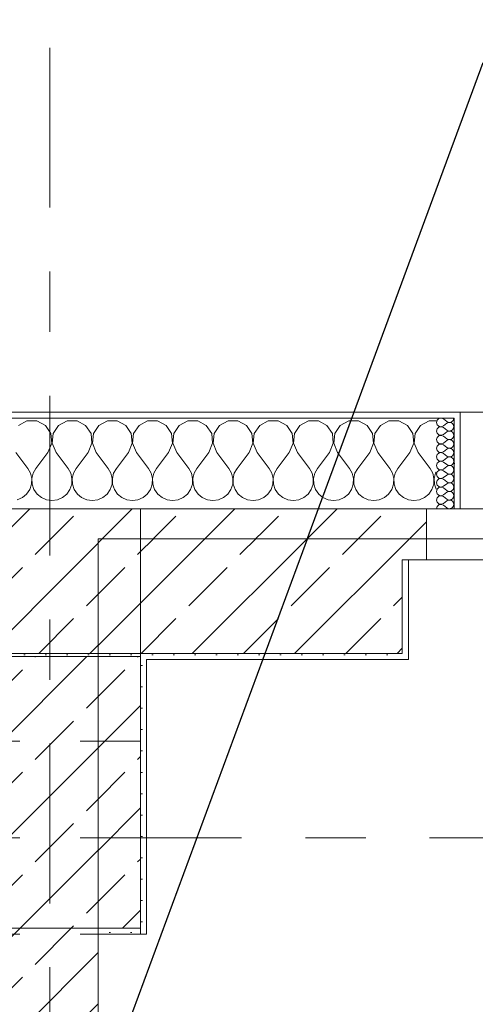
# Model space of a CAD drawing. Header units: metres. Extents: x -3.6 to 90.7, y -11.1 to 18.
# Tile 533 of 656: x 47.3 to 48, y 12.9 to 14.5. Entities that reach past the tile are written whole.
import ezdxf

# ---------------------------------------------------------------- set-up
doc = ezdxf.new("R2010")
doc.units = ezdxf.units.M
doc.header["$MEASUREMENT"] = 0
for name, pattern in [('Achse', [0.2, 0.1, -0.05, 0, -0.05]), ('Strichlinie doppelt', [0.546806, 0.264583, -0.105833, 0.070556, -0.105833]), ('Untersicht', [0.1, 0.075, -0.025]), ('Wipeout_Contour', [1, 0, -1])]:
    doc.linetypes.add(name, pattern=pattern)
for name, color, linetype in [('152 - Bemaßung_ Beschriftung.Ausbau', 7, 'Continuous'), ('451 - Universal.Achsen Raster', 7, 'Continuous'), ('603 - Struktur.Bodenplatte_ Decke Roh', 7, 'Continuous'), ('604 - Struktur.Wand Aussen', 7, 'Continuous'), ('605 - Struktur.Wand Innen', 7, 'Continuous'), ('607 - Struktur.Stütze', 7, 'Continuous'), ('608 - Struktur.Träger', 7, 'Continuous'), ('610 - Struktur.Treppe_ Rampe', 7, 'Continuous'), ('613 - Struktur.Fassade', 7, 'Continuous')]:
    doc.layers.add(name, color=color, linetype=linetype)
doc.styles.add('ERSTELLTER_STIL_2', font='txt')
doc.dimstyles.new('ERSTELLTER_STIL__3', dxfattribs={"dimtxt": 0.1, "dimasz": 0.0532, "dimexe": 0.18, "dimexo": 0.0625, "dimgap": 0, "dimtad": 1, "dimtih": 1, "dimtoh": 1, "dimzin": 0, "dimdsep": 46, "dimtxsty": 'ERSTELLTER_STIL_2', "dimblk": 'ARROWHEAD_2', "dimblk1": 'ARROWHEAD_2', "dimblk2": 'ARROWHEAD_2', "dimcen": 0.09, "dimse1": 1, "dimse2": 1, "dimclrd": 7, "dimclre": 7, "dimclrt": 7, "dimazin": 0, "dimtfac": 1, "dimtdec": 4, "dimtmove": 0, "dimatfit": 3, "dimfxl": 1, "dimtolj": 1, "dimtzin": 0, "dimarcsym": 0})
doc.dimstyles.new('ERSTELLTER_STIL__5', dxfattribs={"dimtxt": 0.18, "dimasz": 0.03648, "dimexe": 0.18, "dimexo": 0.0625, "dimgap": 0, "dimtad": 0, "dimtih": 1, "dimtoh": 1, "dimdec": 4, "dimzin": 0, "dimdsep": 46, "dimcen": 0.09, "dimadec": 0, "dimazin": 0, "dimtfac": 1, "dimtdec": 4, "dimtmove": 0, "dimatfit": 3, "dimldrblk": 'ARROWHEAD_11', "dimfxl": 1, "dimtolj": 1, "dimtzin": 0, "dimarcsym": 0})
pattern_1 = [(45, (0, 0), (-0.0848528, 0.0848528), []), (45, (-0.04243, 0.04243), (-0.0848528, 0.0848528), [0.09, -0.03])]
pattern_2 = [(45, (0, 0), (-0.01767767, 0.01767767), [0, -0.025])]
pattern_3 = [(0, (0, 0), (0, 0.08660254), [0, -0.05]), (0, (0.025, 0.0433), (0, 0.08660254), [0, -0.05])]

# ---------------------------------------------------------------- blocks, each defined once
blk = doc.blocks.new('*X27')
at = {"layer": '604 - Struktur.Wand Aussen', "color": 7, "linetype": 'Continuous', "lineweight": 5}
for p, q in [((47.2919, 13.8407), (47.2776, 13.833)), ((47.3081, 13.8407), (47.2919, 13.8407)), ((47.3224, 13.833), (47.3081, 13.8407)), ((47.3314, 13.8195), (47.3224, 13.833)), ((47.3442, 13.833), (47.3352, 13.8195)), ((47.3585, 13.8407), (47.3442, 13.833)), ((47.3748, 13.8407), (47.3585, 13.8407)), ((47.3891, 13.833), (47.3748, 13.8407)), ((47.3981, 13.8195), (47.3891, 13.833)), ((47.4109, 13.833), (47.4019, 13.8195)), ((47.4252, 13.8407), (47.4109, 13.833)), ((47.4415, 13.8407), (47.4252, 13.8407)), ((47.4558, 13.833), (47.4415, 13.8407)), ((47.4648, 13.8195), (47.4558, 13.833)), ((47.4776, 13.833), (47.4686, 13.8195)), ((47.4919, 13.8407), (47.4776, 13.833)), ((47.5081, 13.8407), (47.4919, 13.8407)), ((47.5224, 13.833), (47.5081, 13.8407)), ((47.5314, 13.8195), (47.5224, 13.833)), ((47.5442, 13.833), (47.5352, 13.8195)), ((47.5585, 13.8407), (47.5442, 13.833)), ((47.5748, 13.8407), (47.5585, 13.8407)), ((47.5891, 13.833), (47.5748, 13.8407)), ((47.5981, 13.8195), (47.5891, 13.833)), ((47.6109, 13.833), (47.6019, 13.8195)), ((47.6252, 13.8407), (47.6109, 13.833)), ((47.6415, 13.8407), (47.6252, 13.8407)), ((47.6558, 13.833), (47.6415, 13.8407)), ((47.6648, 13.8195), (47.6558, 13.833)), ((47.6776, 13.833), (47.6686, 13.8195)), ((47.6919, 13.8407), (47.6776, 13.833)), ((47.7081, 13.8407), (47.6919, 13.8407)), ((47.7224, 13.833), (47.7081, 13.8407)), ((47.7314, 13.8195), (47.7224, 13.833)), ((47.7442, 13.833), (47.7352, 13.8195)), ((47.7585, 13.8407), (47.7442, 13.833)), ((47.7748, 13.8407), (47.7585, 13.8407)), ((47.7891, 13.833), (47.7748, 13.8407)), ((47.7981, 13.8195), (47.7891, 13.833)), ((47.8109, 13.833), (47.8019, 13.8195)), ((47.8252, 13.8407), (47.8109, 13.833)), ((47.8415, 13.8407), (47.8252, 13.8407)), ((47.8558, 13.833), (47.8415, 13.8407)), ((47.8648, 13.8195), (47.8558, 13.833)), ((47.8776, 13.833), (47.8686, 13.8195)), ((47.8919, 13.8407), (47.8776, 13.833)), ((47.9081, 13.8407), (47.8919, 13.8407)), ((47.9224, 13.833), (47.9081, 13.8407)), ((47.9314, 13.8195), (47.9224, 13.833)), ((47.9442, 13.833), (47.9352, 13.8195)), ((47.9585, 13.8407), (47.9442, 13.833)), ((47.97, 13.8407), (47.9585, 13.8407)), ((47.333, 13.8033), (47.3314, 13.8195)), ((47.3352, 13.8195), (47.3337, 13.8033)), ((47.3996, 13.8033), (47.3981, 13.8195)), ((47.4019, 13.8195), (47.4004, 13.8033)), ((47.4663, 13.8033), (47.4648, 13.8195)), ((47.4686, 13.8195), (47.467, 13.8033)), ((47.533, 13.8033), (47.5314, 13.8195)), ((47.5352, 13.8195), (47.5337, 13.8033)), ((47.5996, 13.8033), (47.5981, 13.8195)), ((47.6019, 13.8195), (47.6004, 13.8033)), ((47.6663, 13.8033), (47.6648, 13.8195)), ((47.6686, 13.8195), (47.667, 13.8033)), ((47.733, 13.8033), (47.7314, 13.8195)), ((47.7352, 13.8195), (47.7337, 13.8033)), ((47.7996, 13.8033), (47.7981, 13.8195)), ((47.8019, 13.8195), (47.8004, 13.8033)), ((47.8663, 13.8033), (47.8648, 13.8195)), ((47.8686, 13.8195), (47.867, 13.8033)), ((47.933, 13.8033), (47.9314, 13.8195)), ((47.9352, 13.8195), (47.9337, 13.8033)), ((47.3267, 13.7883), (47.333, 13.8033)), ((47.3337, 13.8033), (47.34, 13.7883)), ((47.3933, 13.7883), (47.3996, 13.8033)), ((47.4004, 13.8033), (47.4067, 13.7883)), ((47.46, 13.7883), (47.4663, 13.8033)), ((47.467, 13.8033), (47.4733, 13.7883)), ((47.5267, 13.7883), (47.533, 13.8033)), ((47.5337, 13.8033), (47.54, 13.7883)), ((47.5933, 13.7883), (47.5996, 13.8033)), ((47.6004, 13.8033), (47.6067, 13.7883)), ((47.66, 13.7883), (47.6663, 13.8033)), ((47.667, 13.8033), (47.6733, 13.7883)), ((47.7267, 13.7883), (47.733, 13.8033)), ((47.7337, 13.8033), (47.74, 13.7883)), ((47.7933, 13.7883), (47.7996, 13.8033)), ((47.8004, 13.8033), (47.8067, 13.7883)), ((47.86, 13.7883), (47.8663, 13.8033)), ((47.867, 13.8033), (47.8733, 13.7883)), ((47.9267, 13.7883), (47.933, 13.8033)), ((47.9337, 13.8033), (47.94, 13.7883)), ((47.2733, 13.7883), (47.2933, 13.7617)), ((47.3267, 13.7883), (47.3067, 13.7617)), ((47.34, 13.7883), (47.36, 13.7617)), ((47.3933, 13.7883), (47.3733, 13.7617)), ((47.4067, 13.7883), (47.4267, 13.7617)), ((47.46, 13.7883), (47.44, 13.7617)), ((47.4733, 13.7883), (47.4933, 13.7617)), ((47.5267, 13.7883), (47.5067, 13.7617)), ((47.54, 13.7883), (47.56, 13.7617)), ((47.5933, 13.7883), (47.5733, 13.7617)), ((47.6067, 13.7883), (47.6267, 13.7617)), ((47.66, 13.7883), (47.64, 13.7617)), ((47.6733, 13.7883), (47.6933, 13.7617)), ((47.7267, 13.7883), (47.7067, 13.7617)), ((47.74, 13.7883), (47.76, 13.7617)), ((47.7933, 13.7883), (47.7733, 13.7617)), ((47.8067, 13.7883), (47.8267, 13.7617)), ((47.86, 13.7883), (47.84, 13.7617)), ((47.8733, 13.7883), (47.8933, 13.7617)), ((47.9267, 13.7883), (47.9067, 13.7617)), ((47.94, 13.7883), (47.96, 13.7617)), ((47.2978, 13.7536), (47.2933, 13.7617)), ((47.2999, 13.7447), (47.2978, 13.7536)), ((47.3022, 13.7536), (47.3001, 13.7447)), ((47.3067, 13.7617), (47.3022, 13.7536)), ((47.3645, 13.7536), (47.36, 13.7617)), ((47.3665, 13.7447), (47.3645, 13.7536)), ((47.3689, 13.7536), (47.3668, 13.7447)), ((47.3733, 13.7617), (47.3689, 13.7536)), ((47.4311, 13.7536), (47.4267, 13.7617)), ((47.4332, 13.7447), (47.4311, 13.7536)), ((47.4355, 13.7536), (47.4335, 13.7447)), ((47.44, 13.7617), (47.4355, 13.7536)), ((47.4978, 13.7536), (47.4933, 13.7617)), ((47.4999, 13.7447), (47.4978, 13.7536)), ((47.5022, 13.7536), (47.5001, 13.7447)), ((47.5067, 13.7617), (47.5022, 13.7536)), ((47.5645, 13.7536), (47.56, 13.7617)), ((47.5665, 13.7447), (47.5645, 13.7536)), ((47.5689, 13.7536), (47.5668, 13.7447)), ((47.5733, 13.7617), (47.5689, 13.7536)), ((47.6311, 13.7536), (47.6267, 13.7617)), ((47.6332, 13.7447), (47.6311, 13.7536)), ((47.6355, 13.7536), (47.6335, 13.7447)), ((47.64, 13.7617), (47.6355, 13.7536)), ((47.6978, 13.7536), (47.6933, 13.7617)), ((47.6999, 13.7447), (47.6978, 13.7536)), ((47.7022, 13.7536), (47.7001, 13.7447)), ((47.7067, 13.7617), (47.7022, 13.7536)), ((47.7645, 13.7536), (47.76, 13.7617)), ((47.7665, 13.7447), (47.7645, 13.7536)), ((47.7689, 13.7536), (47.7668, 13.7447)), ((47.7733, 13.7617), (47.7689, 13.7536)), ((47.8311, 13.7536), (47.8267, 13.7617)), ((47.8332, 13.7447), (47.8311, 13.7536)), ((47.8355, 13.7536), (47.8335, 13.7447)), ((47.84, 13.7617), (47.8355, 13.7536)), ((47.8978, 13.7536), (47.8933, 13.7617)), ((47.8999, 13.7447), (47.8978, 13.7536)), ((47.9022, 13.7536), (47.9001, 13.7447)), ((47.9067, 13.7617), (47.9022, 13.7536)), ((47.9645, 13.7536), (47.96, 13.7617)), ((47.9665, 13.7447), (47.9645, 13.7536)), ((47.9689, 13.7536), (47.9668, 13.7447)), ((47.97, 13.7556), (47.9689, 13.7536)), ((47.2965, 13.7268), (47.2994, 13.7355)), ((47.2994, 13.7355), (47.2999, 13.7447)), ((47.3001, 13.7447), (47.3006, 13.7355)), ((47.3006, 13.7355), (47.3035, 13.7268)), ((47.3631, 13.7268), (47.3661, 13.7355)), ((47.3661, 13.7355), (47.3665, 13.7447)), ((47.3668, 13.7447), (47.3672, 13.7355)), ((47.3672, 13.7355), (47.3702, 13.7268)), ((47.4298, 13.7268), (47.4328, 13.7355)), ((47.4328, 13.7355), (47.4332, 13.7447)), ((47.4335, 13.7447), (47.4339, 13.7355)), ((47.4339, 13.7355), (47.4369, 13.7268)), ((47.4965, 13.7268), (47.4994, 13.7355)), ((47.4994, 13.7355), (47.4999, 13.7447)), ((47.5001, 13.7447), (47.5006, 13.7355)), ((47.5006, 13.7355), (47.5035, 13.7268)), ((47.5631, 13.7268), (47.5661, 13.7355)), ((47.5661, 13.7355), (47.5665, 13.7447)), ((47.5668, 13.7447), (47.5672, 13.7355)), ((47.5672, 13.7355), (47.5702, 13.7268)), ((47.6298, 13.7268), (47.6328, 13.7355)), ((47.6328, 13.7355), (47.6332, 13.7447)), ((47.6335, 13.7447), (47.6339, 13.7355)), ((47.6339, 13.7355), (47.6369, 13.7268)), ((47.6965, 13.7268), (47.6994, 13.7355)), ((47.6994, 13.7355), (47.6999, 13.7447)), ((47.7001, 13.7447), (47.7006, 13.7355)), ((47.7006, 13.7355), (47.7035, 13.7268)), ((47.7631, 13.7268), (47.7661, 13.7355)), ((47.7661, 13.7355), (47.7665, 13.7447)), ((47.7668, 13.7447), (47.7672, 13.7355)), ((47.7672, 13.7355), (47.7702, 13.7268)), ((47.8298, 13.7268), (47.8328, 13.7355)), ((47.8328, 13.7355), (47.8332, 13.7447)), ((47.8335, 13.7447), (47.8339, 13.7355)), ((47.8339, 13.7355), (47.8369, 13.7268)), ((47.8965, 13.7268), (47.8994, 13.7355)), ((47.8994, 13.7355), (47.8999, 13.7447)), ((47.9001, 13.7447), (47.9006, 13.7355)), ((47.9006, 13.7355), (47.9035, 13.7268)), ((47.9631, 13.7268), (47.9661, 13.7355)), ((47.9661, 13.7355), (47.9665, 13.7447)), ((47.9668, 13.7447), (47.9672, 13.7355)), ((47.9672, 13.7355), (47.97, 13.7273)), ((47.2842, 13.7133), (47.2913, 13.7192)), ((47.2913, 13.7192), (47.2965, 13.7268)), ((47.3035, 13.7268), (47.3087, 13.7192)), ((47.3087, 13.7192), (47.3158, 13.7133)), ((47.3509, 13.7133), (47.3579, 13.7192)), ((47.3579, 13.7192), (47.3631, 13.7268)), ((47.3702, 13.7268), (47.3754, 13.7192)), ((47.3754, 13.7192), (47.3825, 13.7133)), ((47.4175, 13.7133), (47.4246, 13.7192)), ((47.4246, 13.7192), (47.4298, 13.7268)), ((47.4369, 13.7268), (47.4421, 13.7192)), ((47.4421, 13.7192), (47.4491, 13.7133)), ((47.4842, 13.7133), (47.4913, 13.7192)), ((47.4913, 13.7192), (47.4965, 13.7268)), ((47.5035, 13.7268), (47.5087, 13.7192)), ((47.5087, 13.7192), (47.5158, 13.7133)), ((47.5509, 13.7133), (47.5579, 13.7192)), ((47.5579, 13.7192), (47.5631, 13.7268)), ((47.5702, 13.7268), (47.5754, 13.7192)), ((47.5754, 13.7192), (47.5825, 13.7133)), ((47.6175, 13.7133), (47.6246, 13.7192)), ((47.6246, 13.7192), (47.6298, 13.7268)), ((47.6369, 13.7268), (47.6421, 13.7192)), ((47.6421, 13.7192), (47.6491, 13.7133)), ((47.6842, 13.7133), (47.6913, 13.7192)), ((47.6913, 13.7192), (47.6965, 13.7268)), ((47.7035, 13.7268), (47.7087, 13.7192)), ((47.7087, 13.7192), (47.7158, 13.7133)), ((47.7509, 13.7133), (47.7579, 13.7192)), ((47.7579, 13.7192), (47.7631, 13.7268)), ((47.7702, 13.7268), (47.7754, 13.7192)), ((47.7754, 13.7192), (47.7825, 13.7133)), ((47.8175, 13.7133), (47.8246, 13.7192)), ((47.8246, 13.7192), (47.8298, 13.7268)), ((47.8369, 13.7268), (47.8421, 13.7192)), ((47.8421, 13.7192), (47.8491, 13.7133)), ((47.8842, 13.7133), (47.8913, 13.7192)), ((47.8913, 13.7192), (47.8965, 13.7268)), ((47.9035, 13.7268), (47.9087, 13.7192)), ((47.9087, 13.7192), (47.9158, 13.7133)), ((47.9509, 13.7133), (47.9579, 13.7192)), ((47.9579, 13.7192), (47.9631, 13.7268)), ((47.2758, 13.7096), (47.2842, 13.7133)), ((47.3158, 13.7133), (47.3242, 13.7096)), ((47.3242, 13.7096), (47.3333, 13.7083)), ((47.3333, 13.7083), (47.3424, 13.7096)), ((47.3424, 13.7096), (47.3509, 13.7133)), ((47.3825, 13.7133), (47.3909, 13.7096)), ((47.3909, 13.7096), (47.4, 13.7083)), ((47.4, 13.7083), (47.4091, 13.7096)), ((47.4091, 13.7096), (47.4175, 13.7133)), ((47.4491, 13.7133), (47.4576, 13.7096)), ((47.4576, 13.7096), (47.4667, 13.7083)), ((47.4667, 13.7083), (47.4758, 13.7096)), ((47.4758, 13.7096), (47.4842, 13.7133)), ((47.5158, 13.7133), (47.5242, 13.7096)), ((47.5242, 13.7096), (47.5333, 13.7083)), ((47.5333, 13.7083), (47.5424, 13.7096)), ((47.5424, 13.7096), (47.5509, 13.7133)), ((47.5825, 13.7133), (47.5909, 13.7096)), ((47.5909, 13.7096), (47.6, 13.7083)), ((47.6, 13.7083), (47.6091, 13.7096)), ((47.6091, 13.7096), (47.6175, 13.7133)), ((47.6491, 13.7133), (47.6576, 13.7096)), ((47.6576, 13.7096), (47.6667, 13.7083)), ((47.6667, 13.7083), (47.6758, 13.7096)), ((47.6758, 13.7096), (47.6842, 13.7133)), ((47.7158, 13.7133), (47.7242, 13.7096)), ((47.7242, 13.7096), (47.7333, 13.7083)), ((47.7333, 13.7083), (47.7424, 13.7096)), ((47.7424, 13.7096), (47.7509, 13.7133)), ((47.7825, 13.7133), (47.7909, 13.7096)), ((47.7909, 13.7096), (47.8, 13.7083)), ((47.8, 13.7083), (47.8091, 13.7096)), ((47.8091, 13.7096), (47.8175, 13.7133)), ((47.8491, 13.7133), (47.8576, 13.7096)), ((47.8576, 13.7096), (47.8667, 13.7083)), ((47.8667, 13.7083), (47.8758, 13.7096)), ((47.8758, 13.7096), (47.8842, 13.7133)), ((47.9158, 13.7133), (47.9242, 13.7096)), ((47.9242, 13.7096), (47.9333, 13.7083)), ((47.9333, 13.7083), (47.9424, 13.7096)), ((47.9424, 13.7096), (47.9509, 13.7133))]:
    blk.add_line(p, q, dxfattribs=at)
blk = doc.blocks.new('*X63')
at = {"layer": '604 - Struktur.Wand Aussen', "color": 7, "linetype": 'Continuous', "lineweight": 5}
for p, q in [((47.9718, 13.8416), (47.9707, 13.8379)), ((47.9707, 13.8379), (47.9718, 13.8341)), ((47.9747, 13.8442), (47.9718, 13.8416)), ((47.9718, 13.8341), (47.9747, 13.8315)), ((47.9785, 13.845), (47.9747, 13.8442)), ((47.9747, 13.8315), (47.9785, 13.8307)), ((47.9785, 13.8307), (47.9747, 13.83)), ((47.9821, 13.8436), (47.9785, 13.845)), ((47.9785, 13.8307), (47.9821, 13.8321)), ((47.9821, 13.8293), (47.9785, 13.8307)), ((47.9821, 13.8436), (47.9878, 13.8393)), ((47.9821, 13.8321), (47.9878, 13.8364)), ((47.9878, 13.8393), (47.9896, 13.8383)), ((47.9896, 13.8374), (47.9878, 13.8364)), ((47.9896, 13.8383), (47.9915, 13.8379)), ((47.9915, 13.8378), (47.9896, 13.8374)), ((47.9915, 13.8379), (47.9935, 13.838)), ((47.9935, 13.8377), (47.9915, 13.8378)), ((47.9935, 13.838), (47.9953, 13.8386)), ((47.9953, 13.8371), (47.9935, 13.8377)), ((47.9953, 13.8386), (47.997, 13.8397)), ((47.997, 13.836), (47.9953, 13.8371)), ((47.997, 13.8397), (47.9982, 13.8412)), ((47.9982, 13.8345), (47.997, 13.836)), ((47.9982, 13.8412), (47.999, 13.843)), ((47.999, 13.8327), (47.9982, 13.8345)), ((47.999, 13.843), (47.9993, 13.845)), ((47.9993, 13.8307), (47.999, 13.8327)), ((47.999, 13.8288), (47.9993, 13.8307)), ((47.9718, 13.8273), (47.9707, 13.8236)), ((47.9707, 13.8236), (47.9718, 13.8198)), ((47.9747, 13.83), (47.9718, 13.8273)), ((47.9718, 13.8198), (47.9747, 13.8172)), ((47.9747, 13.8157), (47.9718, 13.813)), ((47.9747, 13.8172), (47.9785, 13.8165)), ((47.9785, 13.8164), (47.9747, 13.8157)), ((47.9785, 13.8165), (47.9821, 13.8179)), ((47.9821, 13.815), (47.9785, 13.8164)), ((47.9821, 13.8293), (47.9878, 13.825)), ((47.9821, 13.8179), (47.9878, 13.8221)), ((47.9821, 13.815), (47.9878, 13.8107)), ((47.9878, 13.825), (47.9896, 13.824)), ((47.9896, 13.8231), (47.9878, 13.8221)), ((47.9896, 13.824), (47.9915, 13.8236)), ((47.9915, 13.8235), (47.9896, 13.8231)), ((47.9915, 13.8236), (47.9935, 13.8237)), ((47.9935, 13.8234), (47.9915, 13.8235)), ((47.9935, 13.8237), (47.9953, 13.8243)), ((47.9953, 13.8228), (47.9935, 13.8234)), ((47.9953, 13.8243), (47.997, 13.8254)), ((47.997, 13.8217), (47.9953, 13.8228)), ((47.997, 13.8254), (47.9982, 13.827)), ((47.9982, 13.8202), (47.997, 13.8217)), ((47.9982, 13.827), (47.999, 13.8288)), ((47.999, 13.8184), (47.9982, 13.8202)), ((47.9982, 13.8127), (47.999, 13.8145)), ((47.9993, 13.8164), (47.999, 13.8184)), ((47.999, 13.8145), (47.9993, 13.8164)), ((47.9718, 13.813), (47.9707, 13.8093)), ((47.9707, 13.8093), (47.9718, 13.8055)), ((47.9718, 13.7988), (47.9707, 13.795)), ((47.9718, 13.8055), (47.9747, 13.8029)), ((47.9747, 13.8014), (47.9718, 13.7988)), ((47.9747, 13.8029), (47.9785, 13.8022)), ((47.9785, 13.8021), (47.9747, 13.8014)), ((47.9785, 13.8022), (47.9821, 13.8036)), ((47.9821, 13.8007), (47.9785, 13.8021)), ((47.9821, 13.8036), (47.9878, 13.8079)), ((47.9821, 13.8007), (47.9878, 13.7964)), ((47.9878, 13.8107), (47.9896, 13.8098)), ((47.9896, 13.8088), (47.9878, 13.8079)), ((47.9896, 13.8098), (47.9915, 13.8093)), ((47.9915, 13.8093), (47.9896, 13.8088)), ((47.9915, 13.8093), (47.9935, 13.8094)), ((47.9935, 13.8092), (47.9915, 13.8093)), ((47.9935, 13.8094), (47.9953, 13.81)), ((47.9953, 13.8085), (47.9935, 13.8092)), ((47.9953, 13.81), (47.997, 13.8112)), ((47.997, 13.8074), (47.9953, 13.8085)), ((47.997, 13.8112), (47.9982, 13.8127)), ((47.9982, 13.8059), (47.997, 13.8074)), ((47.997, 13.7969), (47.9982, 13.7984)), ((47.999, 13.8041), (47.9982, 13.8059)), ((47.9982, 13.7984), (47.999, 13.8002)), ((47.9993, 13.8021), (47.999, 13.8041)), ((47.999, 13.8002), (47.9993, 13.8021)), ((47.9707, 13.795), (47.9718, 13.7912)), ((47.9718, 13.7845), (47.9707, 13.7807)), ((47.9718, 13.7912), (47.9747, 13.7886)), ((47.9747, 13.7871), (47.9718, 13.7845)), ((47.9747, 13.7886), (47.9785, 13.7879)), ((47.9785, 13.7878), (47.9747, 13.7871)), ((47.9785, 13.7879), (47.9821, 13.7893)), ((47.9821, 13.7864), (47.9785, 13.7878)), ((47.9821, 13.7893), (47.9878, 13.7936)), ((47.9821, 13.7864), (47.9878, 13.7821)), ((47.9878, 13.7964), (47.9896, 13.7955)), ((47.9896, 13.7945), (47.9878, 13.7936)), ((47.9878, 13.7821), (47.9896, 13.7812)), ((47.9896, 13.7955), (47.9915, 13.795)), ((47.9915, 13.795), (47.9896, 13.7945)), ((47.9915, 13.795), (47.9935, 13.7951)), ((47.9935, 13.7949), (47.9915, 13.795)), ((47.9935, 13.7951), (47.9953, 13.7958)), ((47.9953, 13.7942), (47.9935, 13.7949)), ((47.9935, 13.7808), (47.9953, 13.7815)), ((47.9953, 13.7958), (47.997, 13.7969)), ((47.997, 13.7931), (47.9953, 13.7942)), ((47.9953, 13.7815), (47.997, 13.7826)), ((47.9982, 13.7916), (47.997, 13.7931)), ((47.997, 13.7826), (47.9982, 13.7841)), ((47.999, 13.7898), (47.9982, 13.7916)), ((47.9982, 13.7841), (47.999, 13.7859)), ((47.9993, 13.7879), (47.999, 13.7898)), ((47.999, 13.7859), (47.9993, 13.7879)), ((47.9707, 13.7807), (47.9718, 13.777)), ((47.9718, 13.7702), (47.9707, 13.7664)), ((47.9707, 13.7664), (47.9718, 13.7627)), ((47.9718, 13.777), (47.9747, 13.7743)), ((47.9747, 13.7728), (47.9718, 13.7702)), ((47.9747, 13.7743), (47.9785, 13.7736)), ((47.9785, 13.7735), (47.9747, 13.7728)), ((47.9785, 13.7736), (47.9821, 13.775)), ((47.9821, 13.7721), (47.9785, 13.7735)), ((47.9821, 13.775), (47.9878, 13.7793)), ((47.9821, 13.7721), (47.9878, 13.7679)), ((47.9821, 13.7607), (47.9878, 13.765)), ((47.9896, 13.7802), (47.9878, 13.7793)), ((47.9878, 13.7679), (47.9896, 13.7669)), ((47.9896, 13.766), (47.9878, 13.765)), ((47.9896, 13.7812), (47.9915, 13.7807)), ((47.9915, 13.7807), (47.9896, 13.7802)), ((47.9896, 13.7669), (47.9915, 13.7665)), ((47.9915, 13.7664), (47.9896, 13.766)), ((47.9915, 13.7807), (47.9935, 13.7808)), ((47.9935, 13.7806), (47.9915, 13.7807)), ((47.9915, 13.7665), (47.9935, 13.7666)), ((47.9935, 13.7663), (47.9915, 13.7664)), ((47.9953, 13.78), (47.9935, 13.7806)), ((47.9935, 13.7666), (47.9953, 13.7672)), ((47.9953, 13.7657), (47.9935, 13.7663)), ((47.997, 13.7788), (47.9953, 13.78)), ((47.9953, 13.7672), (47.997, 13.7683)), ((47.997, 13.7646), (47.9953, 13.7657)), ((47.9982, 13.7773), (47.997, 13.7788)), ((47.997, 13.7683), (47.9982, 13.7698)), ((47.999, 13.7755), (47.9982, 13.7773)), ((47.9982, 13.7698), (47.999, 13.7716)), ((47.9993, 13.7736), (47.999, 13.7755)), ((47.999, 13.7716), (47.9993, 13.7736)), ((47.9718, 13.7559), (47.9707, 13.7521)), ((47.9707, 13.7521), (47.9718, 13.7484)), ((47.9718, 13.7627), (47.9747, 13.76)), ((47.9747, 13.7585), (47.9718, 13.7559)), ((47.9747, 13.76), (47.9785, 13.7593)), ((47.9785, 13.7593), (47.9747, 13.7585)), ((47.9785, 13.7593), (47.9821, 13.7607)), ((47.9821, 13.7579), (47.9785, 13.7593)), ((47.9821, 13.7579), (47.9878, 13.7536)), ((47.9821, 13.7464), (47.9878, 13.7507)), ((47.9878, 13.7536), (47.9896, 13.7526)), ((47.9896, 13.7517), (47.9878, 13.7507)), ((47.9896, 13.7526), (47.9915, 13.7522)), ((47.9915, 13.7521), (47.9896, 13.7517)), ((47.9915, 13.7522), (47.9935, 13.7523)), ((47.9935, 13.752), (47.9915, 13.7521)), ((47.9935, 13.7523), (47.9953, 13.7529)), ((47.9953, 13.7514), (47.9935, 13.752)), ((47.9953, 13.7529), (47.997, 13.754)), ((47.997, 13.7503), (47.9953, 13.7514)), ((47.9982, 13.763), (47.997, 13.7646)), ((47.997, 13.754), (47.9982, 13.7555)), ((47.9982, 13.7488), (47.997, 13.7503)), ((47.999, 13.7612), (47.9982, 13.763)), ((47.9982, 13.7555), (47.999, 13.7573)), ((47.999, 13.747), (47.9982, 13.7488)), ((47.9993, 13.7593), (47.999, 13.7612)), ((47.999, 13.7573), (47.9993, 13.7593)), ((47.9718, 13.7416), (47.9707, 13.7379)), ((47.9707, 13.7379), (47.9718, 13.7341)), ((47.9718, 13.7484), (47.9747, 13.7458)), ((47.9747, 13.7442), (47.9718, 13.7416)), ((47.9718, 13.7341), (47.9747, 13.7315)), ((47.9747, 13.7458), (47.9785, 13.745)), ((47.9785, 13.745), (47.9747, 13.7442)), ((47.9785, 13.745), (47.9821, 13.7464)), ((47.9821, 13.7436), (47.9785, 13.745)), ((47.9821, 13.7436), (47.9878, 13.7393)), ((47.9821, 13.7321), (47.9878, 13.7364)), ((47.9878, 13.7393), (47.9896, 13.7383)), ((47.9896, 13.7374), (47.9878, 13.7364)), ((47.9896, 13.7383), (47.9915, 13.7379)), ((47.9915, 13.7378), (47.9896, 13.7374)), ((47.9915, 13.7379), (47.9935, 13.738)), ((47.9935, 13.7377), (47.9915, 13.7378)), ((47.9935, 13.738), (47.9953, 13.7386)), ((47.9953, 13.7371), (47.9935, 13.7377)), ((47.9953, 13.7386), (47.997, 13.7397)), ((47.997, 13.736), (47.9953, 13.7371)), ((47.997, 13.7397), (47.9982, 13.7412)), ((47.9982, 13.7345), (47.997, 13.736)), ((47.9982, 13.7412), (47.999, 13.743)), ((47.999, 13.7327), (47.9982, 13.7345)), ((47.9993, 13.745), (47.999, 13.747)), ((47.999, 13.743), (47.9993, 13.745)), ((47.9993, 13.7307), (47.999, 13.7327)), ((47.9718, 13.7273), (47.9707, 13.7236)), ((47.9707, 13.7236), (47.9718, 13.7198)), ((47.9747, 13.73), (47.9718, 13.7273)), ((47.9718, 13.7198), (47.9747, 13.7172)), ((47.9747, 13.7315), (47.9785, 13.7307)), ((47.9785, 13.7307), (47.9747, 13.73)), ((47.9747, 13.7172), (47.9785, 13.7165)), ((47.9785, 13.7164), (47.9747, 13.7157)), ((47.9785, 13.7307), (47.9821, 13.7321)), ((47.9821, 13.7293), (47.9785, 13.7307)), ((47.9785, 13.7165), (47.9821, 13.7179)), ((47.9821, 13.715), (47.9785, 13.7164)), ((47.9821, 13.7293), (47.9878, 13.725)), ((47.9821, 13.7179), (47.9878, 13.7221)), ((47.9878, 13.725), (47.9896, 13.724)), ((47.9896, 13.7231), (47.9878, 13.7221)), ((47.9896, 13.724), (47.9915, 13.7236)), ((47.9915, 13.7235), (47.9896, 13.7231)), ((47.9915, 13.7236), (47.9935, 13.7237)), ((47.9935, 13.7234), (47.9915, 13.7235)), ((47.9935, 13.7237), (47.9953, 13.7243)), ((47.9953, 13.7228), (47.9935, 13.7234)), ((47.9953, 13.7243), (47.997, 13.7254)), ((47.997, 13.7217), (47.9953, 13.7228)), ((47.997, 13.7254), (47.9982, 13.727)), ((47.9982, 13.7202), (47.997, 13.7217)), ((47.9982, 13.727), (47.999, 13.7288)), ((47.999, 13.7184), (47.9982, 13.7202)), ((47.999, 13.7288), (47.9993, 13.7307)), ((47.9993, 13.7164), (47.999, 13.7184)), ((47.999, 13.7145), (47.9993, 13.7164)), ((47.9718, 13.713), (47.9707, 13.7093)), ((47.9707, 13.7093), (47.9718, 13.7055)), ((47.9747, 13.7157), (47.9718, 13.713)), ((47.9718, 13.7055), (47.9747, 13.7029)), ((47.9747, 13.7014), (47.9718, 13.6988)), ((47.9747, 13.7029), (47.9785, 13.7022)), ((47.9785, 13.7021), (47.9747, 13.7014)), ((47.9785, 13.7022), (47.9821, 13.7036)), ((47.9821, 13.7007), (47.9785, 13.7021)), ((47.9821, 13.715), (47.9878, 13.7107)), ((47.9821, 13.7036), (47.9878, 13.7079)), ((47.9821, 13.7007), (47.9878, 13.6964)), ((47.9878, 13.7107), (47.9896, 13.7098)), ((47.9896, 13.7088), (47.9878, 13.7079)), ((47.9896, 13.7098), (47.9915, 13.7093)), ((47.9915, 13.7093), (47.9896, 13.7088)), ((47.9915, 13.7093), (47.9935, 13.7094)), ((47.9935, 13.7092), (47.9915, 13.7093)), ((47.9935, 13.7094), (47.9953, 13.71)), ((47.9953, 13.7085), (47.9935, 13.7092)), ((47.9953, 13.71), (47.997, 13.7112)), ((47.997, 13.7074), (47.9953, 13.7085)), ((47.997, 13.7112), (47.9982, 13.7127)), ((47.9982, 13.7059), (47.997, 13.7074)), ((47.9982, 13.7127), (47.999, 13.7145)), ((47.999, 13.7041), (47.9982, 13.7059)), ((47.9982, 13.6984), (47.999, 13.7002)), ((47.9993, 13.7021), (47.999, 13.7041)), ((47.999, 13.7002), (47.9993, 13.7021)), ((47.9718, 13.6988), (47.9707, 13.695)), ((47.9878, 13.6964), (47.9896, 13.6955)), ((47.9896, 13.6955), (47.9915, 13.695)), ((47.9915, 13.695), (47.9935, 13.6951)), ((47.9935, 13.6951), (47.9953, 13.6958)), ((47.9953, 13.6958), (47.997, 13.6969)), ((47.997, 13.6969), (47.9982, 13.6984))]:
    blk.add_line(p, q, dxfattribs=at)
blk = doc.blocks.new('ARROWHEAD_11')
at = {"color": 0, "linetype": 'Continuous', "lineweight": 0}
blk.add_line((0, 0), (-1, 0), dxfattribs=at)
at = {"color": 0, "linetype": 'Continuous', "lineweight": 0, "const_width": 0.25, "flags": 128}
blk.add_lwpolyline([(-0.125, 0, 1), (0.125, 0, 1)], format="xyb", close=True, dxfattribs=at)
blk = doc.blocks.new('*D238')
at = {"layer": '152 - Bemaßung_ Beschriftung.Ausbau', "color": 7, "linetype": 'Continuous', "lineweight": 5}
for p, q in [((46.71, 14.8025), (46.71, 14.9075)), ((47.954, 14.8025), (47.954, 14.9075)), ((46.7302, 14.89), (46.6898, 14.82)), ((47.9742, 14.89), (47.9338, 14.82)), ((46.71, 14.855), (47.954, 14.855))]:
    blk.add_line(p, q, dxfattribs=at)
at = {"layer": '152 - Bemaßung_ Beschriftung.Ausbau', "color": 7, "lineweight": 5, "insert": (47.1739, 14.8556), "char_height": 0.1, "attachment_point": 7, "style": 'ERSTELLTER_STIL_2'}
blk.add_mtext('\\A1;{\\pql;\\fArial|b0|i0|c0|p38;1,24\\fArial|b0|i0|c0|p38;\\A1{\\H.66x;\\S4^  ;}}', dxfattribs=at)
blk = doc.blocks.new('ARROWHEAD_2')
at = {"color": 0, "linetype": 'Continuous', "lineweight": 0}
for p, q in [((-0.378, -0.655), (0.378, 0.655)), ((0, 0), (-1, 0))]:
    blk.add_line(p, q, dxfattribs=at)
blk = doc.blocks.new('*D239')
at = {"layer": '152 - Bemaßung_ Beschriftung.Ausbau', "color": 7, "linetype": 'Continuous', "lineweight": 5}
for p, q in [((47.954, 14.8025), (47.954, 14.9075)), ((50.252, 14.8025), (50.252, 14.9075)), ((47.9742, 14.89), (47.9338, 14.82)), ((50.2722, 14.89), (50.2318, 14.82)), ((47.954, 14.855), (50.252, 14.855))]:
    blk.add_line(p, q, dxfattribs=at)
at = {"layer": '152 - Bemaßung_ Beschriftung.Ausbau', "color": 7, "lineweight": 5, "char_height": 0.1, "attachment_point": 7, "style": 'ERSTELLTER_STIL_2'}
for s, insert in [('\\A1;{\\pql;\\fArial|b0|i0|c0|p38;2,29\\fArial|b0|i0|c0|p38;\\A1{\\H.66x;\\S8^  ;}}', (48.9449, 14.8556)), ('\\A1;{\\pql;\\fArial|b0|i0|c0|p38;2,71\\fArial|b0|i0|c0|p38;\\A1{\\H.66x;\\S75^  ;}}', (48.9199, 14.7156))]:
    blk.add_mtext(s, dxfattribs=dict(at, insert=insert))
blk = doc.blocks.new('*D275')
at = {"layer": '152 - Bemaßung_ Beschriftung.Ausbau', "color": 7, "linetype": 'Continuous', "lineweight": 5}
for p, q in [((47.24, 15.3025), (47.24, 15.4075)), ((47.41, 15.3025), (47.41, 15.4075)), ((47.2602, 15.39), (47.2198, 15.32)), ((47.4302, 15.39), (47.3898, 15.32)), ((47.24, 15.355), (47.41, 15.355))]:
    blk.add_line(p, q, dxfattribs=at)
blk = doc.blocks.new('*D276')
at = {"layer": '152 - Bemaßung_ Beschriftung.Ausbau', "color": 7, "linetype": 'Continuous', "lineweight": 5}
for p, q in [((47.41, 15.3025), (47.41, 15.4075)), ((50.84, 15.3025), (50.84, 15.4075)), ((47.4302, 15.39), (47.3898, 15.32)), ((50.8602, 15.39), (50.8198, 15.32)), ((47.41, 15.355), (50.84, 15.355))]:
    blk.add_line(p, q, dxfattribs=at)
at = {"layer": '152 - Bemaßung_ Beschriftung.Ausbau', "color": 7, "lineweight": 5, "char_height": 0.1, "attachment_point": 7, "style": 'ERSTELLTER_STIL_2'}
for s, insert in [('\\A1;{\\pql;\\fArial|b0|i0|c0|p38;3,43}', (48.9161, 15.375)), ('\\A1;{\\pql;\\fArial|b0|i0|c0|p38;17}', (50.668, 15.375))]:
    blk.add_mtext(s, dxfattribs=dict(at, insert=insert))
blk = doc.blocks.new('*D314')
at = {"layer": '152 - Bemaßung_ Beschriftung.Ausbau', "color": 7, "linetype": 'Continuous', "lineweight": 5}
for p, q in [((47.18, 15.8025), (47.18, 15.9075)), ((47.48, 15.8025), (47.48, 15.9075)), ((47.2002, 15.89), (47.1598, 15.82)), ((47.5002, 15.89), (47.4598, 15.82)), ((47.18, 15.855), (47.48, 15.855))]:
    blk.add_line(p, q, dxfattribs=at)
at = {"layer": '152 - Bemaßung_ Beschriftung.Ausbau', "color": 7, "lineweight": 5, "insert": (47.2541, 15.875), "char_height": 0.1, "attachment_point": 7, "style": 'ERSTELLTER_STIL_2'}
blk.add_mtext('\\A1;{\\pql;\\fArial|b0|i0|c0|p38;30}', dxfattribs=at)
blk = doc.blocks.new('*D315')
at = {"layer": '152 - Bemaßung_ Beschriftung.Ausbau', "color": 7, "linetype": 'Continuous', "lineweight": 5}
for p, q in [((47.48, 15.8025), (47.48, 15.9075)), ((50.78, 15.8025), (50.78, 15.9075)), ((47.5002, 15.89), (47.4598, 15.82)), ((50.8002, 15.89), (50.7598, 15.82)), ((47.48, 15.855), (50.78, 15.855))]:
    blk.add_line(p, q, dxfattribs=at)
at = {"layer": '152 - Bemaßung_ Beschriftung.Ausbau', "color": 7, "lineweight": 5, "insert": (48.997, 15.875), "char_height": 0.1, "attachment_point": 7, "style": 'ERSTELLTER_STIL_2'}
blk.add_mtext('\\A1;{\\pql;\\fArial|b0|i0|c0|p38;3,30}', dxfattribs=at)

msp = doc.modelspace()

# ---------------------------------------------------------------- hatches: boundary and pattern name
at = {"layer": '604 - Struktur.Wand Aussen', "linetype": 'Continuous', "lineweight": 0, "true_color": 0x000000}
h = msp.add_hatch(dxfattribs=at)
h.set_pattern_fill('Verputz_0001', color=18, style=0, pattern_type=2)
h.set_pattern_definition(pattern_3)
h.paths.add_polyline_path([(46.62, 13.855), (46.62, 13.845), (48, 13.845), (48, 13.855)])
h = msp.add_hatch(dxfattribs=at)
h.set_pattern_fill('Verputz_0001', color=18, style=0, pattern_type=2)
h.set_pattern_definition(pattern_3)
h.paths.add_polyline_path([(48, 13.855), (48, 13.695), (48.01, 13.695), (48.01, 13.855)])

# ---------------------------------------------------------------- linework, layer by layer
at = {"layer": '451 - Universal.Achsen Raster', "color": 160, "linetype": 'Strichlinie doppelt', "lineweight": 9, "true_color": 0x3232ff}
msp.add_line((47.33, -10.585), (47.33, 16.355), dxfattribs=at)
at = {"layer": '604 - Struktur.Wand Aussen', "color": 7, "linetype": 'Continuous', "lineweight": 5}
for p, q in [((48, 13.855), (48.01, 13.855)), ((48.01, 13.855), (48.01, 13.845)), ((48.01, 13.855), (48.01, 13.845)), ((47.97, 13.845), (46.65, 13.845)), ((47.97, 13.845), (48, 13.845)), ((48, 13.695), (48, 13.845)), ((48, 13.845), (48, 13.695)), ((48.01, 13.845), (48.01, 13.705)), ((48.01, 13.845), (48.01, 13.705)), ((48.01, 13.705), (48.01, 13.695)), ((48.01, 13.705), (48.01, 13.695)), ((47.97, 13.695), (48, 13.695)), ((47.97, 13.695), (48, 13.695)), ((48, 13.695), (48.01, 13.695)), ((48, 13.695), (48.01, 13.695))]:
    msp.add_line(p, q, dxfattribs=at)
at = {"layer": '604 - Struktur.Wand Aussen', "color": 7, "linetype": 'Continuous', "lineweight": 9}
msp.add_line((48.01, 13.855), (50.196, 13.855), dxfattribs=at)
at = {"layer": '604 - Struktur.Wand Aussen', "color": 7, "linetype": 'Continuous', "lineweight": 13}
for q in [(46.65, 13.695), (47.97, 13.695), (47.97, 13.695)]:
    msp.add_line((47.954, 13.695), q, dxfattribs=at)
at = {"layer": '604 - Struktur.Wand Aussen', "color": 7, "linetype": 'Continuous', "lineweight": 5, "flags": 128}
msp.add_lwpolyline([(48, 13.855), (46.62, 13.855)], dxfattribs=at)

# ---------------------------------------------------------------- block references
at = {"layer": '604 - Struktur.Wand Aussen', "color": 7, "lineweight": 18}
for name in ['*X27', '*X63']:
    msp.add_blockref(name, (0, 0), dxfattribs=at)

# ---------------------------------------------------------------- dimensions: what is measured, and where the dimension line sits
at = {"layer": '152 - Bemaßung_ Beschriftung.Ausbau', "color": 7, "linetype": 'Continuous', "lineweight": 5}
dim = msp.add_linear_dim(base=(50.252, 14.855), p1=(47.954, 13.695), p2=(50.252, 13.695), dimstyle='ERSTELLTER_STIL__3', dxfattribs=at)
dim.commit()
dim.dimension.update_dxf_attribs({"geometry": '*D239', "text_midpoint": (49.2099, 14.925), "dimtype": 160})

# ---------------------------------------------------------------- wipeouts: each hides what was drawn before it
at = {"color": 254, "linetype": 'Wipeout_Contour', "lineweight": 0, "ltscale": 354.546896}
msp.add_wipeout([(49.22, 11.885), (50.84, 11.885), (50.84, 13.645), (47.41, 13.645), (47.41, 12.025), (49.03, 12.025), (49.22, 12.025)], dxfattribs=at).dxf.layer = '610 - Struktur.Treppe_ Rampe'

# ---------------------------------------------------------------- next in the draw order: hatches: boundary and pattern name
at = {"layer": '604 - Struktur.Wand Aussen', "linetype": 'Continuous', "lineweight": 0, "true_color": 0x000000}
h = msp.add_hatch(dxfattribs=at)
h.set_pattern_fill('Beton__Stahlbeton_0001', color=18, style=0, pattern_type=2)
h.set_pattern_definition(pattern_1)
h.paths.add_polyline_path([(46.65, 13.695), (46.65, 13.575), (46.71, 13.575), (46.71, 13.505), (46.71, 13.455), (47.914, 13.455), (47.914, 13.61), (47.924, 13.61), (47.954, 13.61), (47.954, 13.695)])
h = msp.add_hatch(dxfattribs=at)
h.set_pattern_fill('Gips_0001', color=18, style=0, pattern_type=2)
h.set_pattern_definition(pattern_2)
h.paths.add_polyline_path([(47.914, 13.445), (47.924, 13.445), (47.924, 13.61), (47.914, 13.61)])
h = msp.add_hatch(dxfattribs=at)
h.set_pattern_fill('Gips_0001', color=18, style=0, pattern_type=2)
h.set_pattern_definition(pattern_2)
h.paths.add_polyline_path([(47.49, 13.445), (47.914, 13.445), (47.914, 13.455), (47.49, 13.455)])
at = {"layer": '605 - Struktur.Wand Innen', "linetype": 'Continuous', "lineweight": 0, "true_color": 0x000000}
h = msp.add_hatch(dxfattribs=at)
h.set_pattern_fill('Beton__Stahlbeton_0001', color=18, style=0, pattern_type=2)
h.set_pattern_definition(pattern_1)
h.paths.add_polyline_path([(47.41, 8.5), (47.41, 13), (47.24, 13), (47.24, 8.5)])
at = {"layer": '607 - Struktur.Stütze', "linetype": 'Continuous', "lineweight": 0, "true_color": 0x000000}
h = msp.add_hatch(dxfattribs=at)
h.set_pattern_fill('Gips_0001', color=18, style=0, pattern_type=2)
h.set_pattern_definition(pattern_2)
h.paths.add_polyline_path([(47.17, 13.445), (47.18, 13.445), (47.18, 13.45), (47.48, 13.45), (47.48, 13.445), (47.49, 13.445), (47.49, 13.455), (47.17, 13.455)])
h = msp.add_hatch(dxfattribs=at)
h.set_pattern_fill('Beton__Stahlbeton_0001', color=18, style=0, pattern_type=2)
h.set_pattern_definition(pattern_1)
h.paths.add_polyline_path([(47.18, 13), (47.48, 13), (47.48, 13.45), (47.18, 13.45)])
h = msp.add_hatch(dxfattribs=at)
h.set_pattern_fill('Gips_0001', color=18, style=0, pattern_type=2)
h.set_pattern_definition(pattern_2)
h.paths.add_polyline_path([(47.48, 13), (47.41, 13), (47.41, 12.99), (47.49, 12.99), (47.49, 13.445), (47.48, 13.445)])

# ---------------------------------------------------------------- next in the draw order: linework, layer by layer
at = {"layer": '451 - Universal.Achsen Raster', "color": 160, "linetype": 'Strichlinie doppelt', "lineweight": 9, "true_color": 0x3232ff}
msp.add_line((64.935, 13.15), (-3.175, 13.15), dxfattribs=at)
at = {"layer": '603 - Struktur.Bodenplatte_ Decke Roh', "color": 7, "linetype": 'Continuous', "lineweight": 18, "flags": 128}
msp.add_lwpolyline([(-0.015, 0.005), (62.275, 0.005), (62.275, 13.695), (50.78, 13.695), (50.78, 13.455), (50.78, 13), (50.84, 13), (50.84, 8.585), (49.03, 8.585), (49.03, 8.725), (47.41, 8.725), (47.41, 13), (47.48, 13), (47.48, 13.455), (47.48, 13.695), (14.78, 13.695)], dxfattribs=at)
at = {"layer": '604 - Struktur.Wand Aussen', "color": 7, "linetype": 'Continuous', "lineweight": 13}
for p, q in [((47.954, 13.695), (47.954, 13.61)), ((47.954, 13.695), (47.954, 13.61)), ((47.914, 13.455), (47.914, 13.61)), ((47.924, 13.61), (47.954, 13.61)), ((47.924, 13.61), (47.954, 13.61)), ((46.71, 13.455), (47.914, 13.455))]:
    msp.add_line(p, q, dxfattribs=at)
at = {"layer": '604 - Struktur.Wand Aussen', "color": 7, "linetype": 'Continuous', "lineweight": 5}
for p, q in [((47.914, 13.61), (47.924, 13.61)), ((47.924, 13.61), (47.924, 13.455)), ((47.924, 13.61), (47.924, 13.455)), ((47.914, 13.445), (47.924, 13.445)), ((47.924, 13.455), (47.924, 13.445)), ((47.924, 13.455), (47.924, 13.445))]:
    msp.add_line(p, q, dxfattribs=at)
at = {"layer": '604 - Struktur.Wand Aussen', "color": 7, "linetype": 'Continuous', "lineweight": 5, "flags": 128}
msp.add_lwpolyline([(47.49, 13.445), (47.914, 13.445)], dxfattribs=at)
at = {"layer": '605 - Struktur.Wand Innen', "color": 7, "linetype": 'Continuous', "lineweight": 18, "flags": 128}
msp.add_lwpolyline([(47.41, 8.5), (47.41, 13)], dxfattribs=at)
at = {"layer": '607 - Struktur.Stütze', "color": 7, "linetype": 'Continuous', "lineweight": 13, "flags": 128}
msp.add_lwpolyline([(47.18, 13), (47.48, 13), (47.48, 13.45), (47.18, 13.45)], close=True, dxfattribs=at)
at = {"layer": '607 - Struktur.Stütze', "color": 7, "linetype": 'Continuous', "lineweight": 5, "flags": 128}
msp.add_lwpolyline([(47.41, 12.99), (47.49, 12.99), (47.49, 13.445)], dxfattribs=at)
at = {"layer": '608 - Struktur.Träger', "color": 7, "linetype": 'Untersicht', "lineweight": 13}
for p, q in [((14.78, 13.31), (47.48, 13.31)), ((47.48, 12.99), (47.48, 13.31)), ((14.78, 12.99), (47.48, 12.99))]:
    msp.add_line(p, q, dxfattribs=at)
at = {"layer": '608 - Struktur.Träger', "color": 7, "linetype": 'Achse', "lineweight": 9}
msp.add_line((14.78, 13.15), (47.48, 13.15), dxfattribs=at)
at = {"layer": '610 - Struktur.Treppe_ Rampe', "color": 7, "linetype": 'Continuous', "lineweight": 13}
for p, q in [((50.84, 13.645), (47.41, 13.645)), ((47.41, 13.645), (47.41, 12.025)), ((50.84, 13.645), (47.41, 13.645)), ((47.41, 13.645), (47.41, 12.025))]:
    msp.add_line(p, q, dxfattribs=at)
at = {"layer": '613 - Struktur.Fassade', "color": 7, "linetype": 'Continuous', "lineweight": 13, "flags": 128}
msp.add_lwpolyline([(47.954, 13.695), (48.08, 13.695), (48.08, 13.61), (47.954, 13.61)], close=True, dxfattribs=at)

# ---------------------------------------------------------------- next in the draw order: dimensions: what is measured, and where the dimension line sits
at = {"layer": '152 - Bemaßung_ Beschriftung.Ausbau', "color": 7, "linetype": 'Continuous', "lineweight": 5}
for base, p1, p2, picture, middle in [((47.48, 15.855), (47.18, 13), (47.48, 13), '*D314', (47.3303, 15.925)), ((50.78, 15.855), (47.48, 13), (50.78, 13), '*D315', (49.1268, 15.925)), ((50.84, 15.355), (47.41, 10.75), (50.84, 10.75), '*D276', (49.046, 15.425)), ((47.41, 15.355), (47.24, 10.75), (47.41, 10.75), '*D275', (47.1443, 15.425)), ((47.954, 14.855), (46.71, 13.575), (47.954, 13.695), '*D238', (47.4389, 14.925))]:
    dim = msp.add_linear_dim(base=base, p1=p1, p2=p2, dimstyle='ERSTELLTER_STIL__3', dxfattribs=at)
    dim.commit()
    dim.dimension.update_dxf_attribs({"geometry": picture, "text_midpoint": middle, "dimtype": 160})

# ---------------------------------------------------------------- next in the draw order: leaders
at = {"layer": '152 - Bemaßung_ Beschriftung.Ausbau', "color": 7, "linetype": 'Continuous', "lineweight": 9, "annotation_type": 0, "has_hookline": 1, "hookline_direction": 0, "text_width": 0.9653}
msp.add_leader([(47.33, 12.4902), (48.0479, 14.4341), (48.0979, 14.4341)], dimstyle='ERSTELLTER_STIL__5', dxfattribs=at)

doc.saveas('drawing.dxf')
